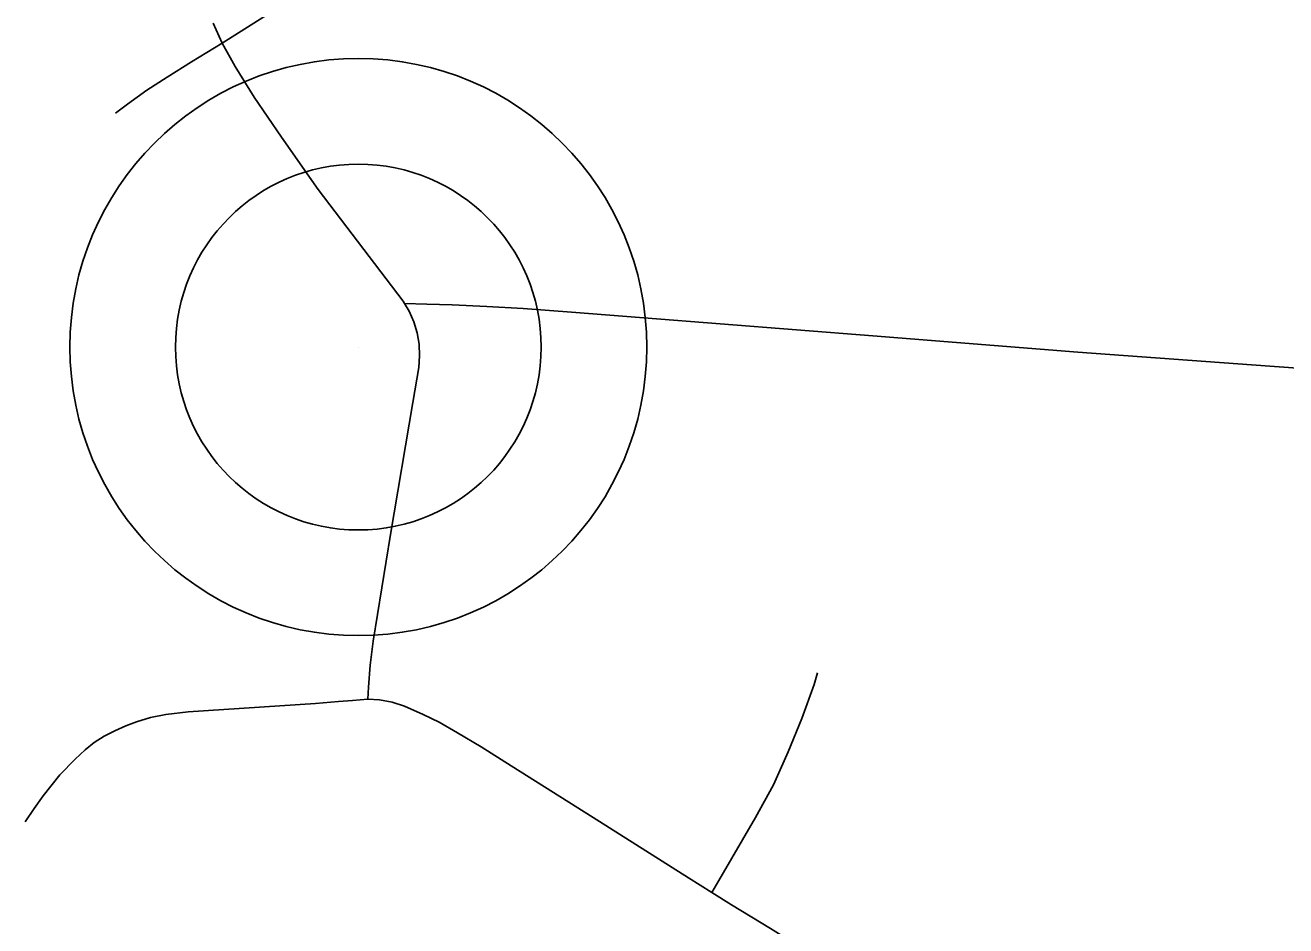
# Model space of a CAD drawing. Extents: x 0 to 34, y 0 to 22.
# Drawn here: x 6.5609 to 6.8861, y 20.1426 to 20.3748 of the extents above; entities that cross this region are included whole.
import ezdxf

# ---------------------------------------------------------------- set-up
doc = ezdxf.new("R2010")
doc.units = 0
for name, color, linetype in [('GM_X_Township_Road', 7, 'Continuous'), ('GM_X_Unincorporated', 7, 'Continuous'), ('GM_X_Unincorporated_Location', 7, 'Continuous')]:
    doc.layers.add(name, color=color, linetype=linetype)

msp = doc.modelspace()

# ---------------------------------------------------------------- linework, layer by layer
at = {"layer": 'GM_X_Township_Road'}
for points in [[(6.61176, 20.37023), (6.62906, 20.38109)], [(6.61176, 20.37023), (6.60947, 20.3754)], [(6.58427, 20.35215), (6.58736, 20.35452), (6.59236, 20.35807), (6.59755, 20.36147), (6.60387, 20.36543), (6.61176, 20.37023)], [(6.65877, 20.30306), (6.65842, 20.30365), (6.63655, 20.33246), (6.62704, 20.34601), (6.62004, 20.35629), (6.6151, 20.36422), (6.61176, 20.37023)], [(6.64931, 20.20104), (6.6495, 20.20419), (6.64997, 20.20981), (6.65074, 20.21601), (6.65516, 20.24356), (6.66096, 20.27759), (6.66246, 20.28658), (6.66263, 20.2896), (6.66253, 20.29259), (6.66206, 20.29553), (6.66121, 20.29837), (6.65997, 20.30107), (6.65877, 20.30306)], [(6.65877, 20.30306), (6.66456, 20.30295), (6.67112, 20.30278), (6.68002, 20.30233), (6.68939, 20.30179), (6.70186, 20.30089), (6.72052, 20.29938), (6.77957, 20.29479), (6.83249, 20.2905), (6.88197, 20.2869), (6.89272, 20.28612), (6.89861, 20.28569)], [(6.73808, 20.15121), (6.73987, 20.15428), (6.74937, 20.17057), (6.75395, 20.179), (6.75778, 20.18747), (6.76132, 20.1961), (6.76442, 20.20487), (6.76536, 20.20782)], [(6.56095, 20.1694), (6.56325, 20.17291), (6.56562, 20.17616), (6.56991, 20.1816), (6.57382, 20.1856), (6.57639, 20.18799), (6.57876, 20.18987), (6.58134, 20.19151), (6.58411, 20.19294), (6.58687, 20.19418), (6.58964, 20.19523), (6.59326, 20.19638), (6.59726, 20.19714), (6.60299, 20.19781), (6.63582, 20.19994), (6.64178, 20.20047), (6.6454, 20.20076), (6.64931, 20.20104)], [(6.64931, 20.20104), (6.65236, 20.20086), (6.6556, 20.20028), (6.65875, 20.19924), (6.66361, 20.19714), (6.66771, 20.19513), (6.67247, 20.19237), (6.67857, 20.18875), (6.68629, 20.18389), (6.70745, 20.17054), (6.73204, 20.15501), (6.73808, 20.15121)], [(6.73808, 20.15121), (6.7431, 20.14805), (6.75321, 20.14195), (6.7635, 20.13546), (6.76836, 20.13213), (6.77094, 20.13003), (6.77322, 20.12755), (6.77503, 20.12479), (6.77647, 20.12222), (6.7777, 20.11954), (6.77885, 20.1165), (6.78218, 20.1043), (6.78327, 20.10031)]]:
    msp.add_lwpolyline(points, dxfattribs=at)
at = {"layer": 'GM_X_Unincorporated'}
for radius in [0.0744, 0.04716]:
    msp.add_circle((6.64688, 20.29186), radius, dxfattribs=at)
at = {"layer": 'GM_X_Unincorporated_Location'}
msp.add_line((6.64688, 20.29186), (6.64688, 20.29186), dxfattribs=at)

doc.saveas('drawing.dxf')
